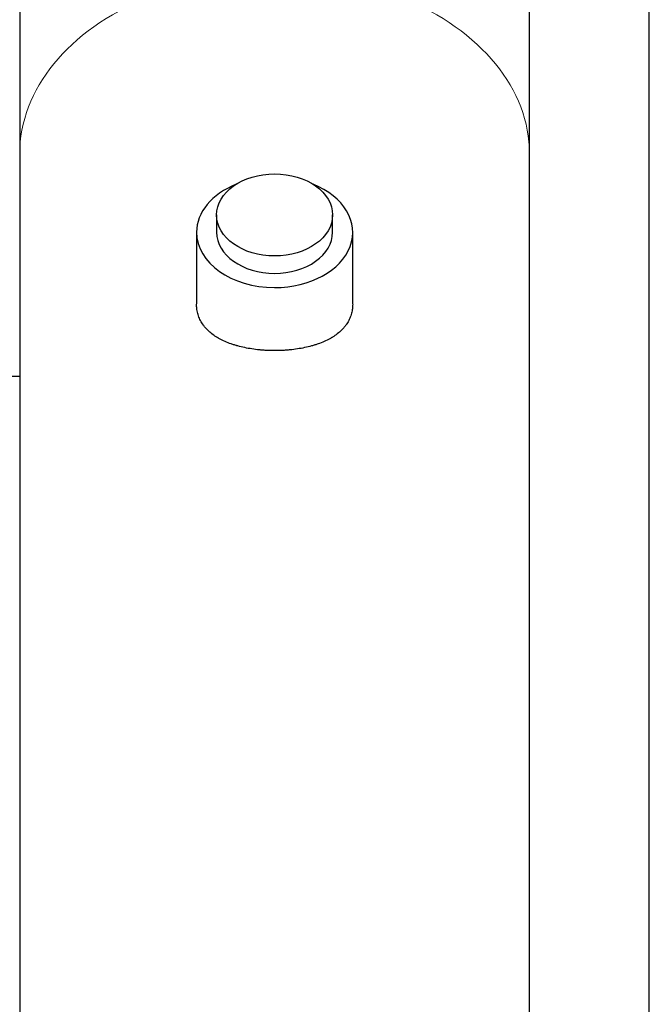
# Model space of a CAD drawing. Header units: inches. Extents: x 0 to 20790, y -12 to 14700.
# Tile 369 of 436: x 14276 to 14417, y 10004 to 10224. Entities that reach past the tile are written whole.
import ezdxf

# ---------------------------------------------------------------- set-up
doc = ezdxf.new("R2010")
doc.units = ezdxf.units.IN
doc.layers.add('1', color=7, linetype='Continuous', true_color=0xffffff)
doc.layers.add('254', color=7, linetype='Continuous', true_color=0xffffff)
doc.styles.add('latin_extended', font='simplex.shx')
doc.dimstyles.get("Standard").update_dxf_attribs({"dimtxt": 0.18, "dimasz": 0.18, "dimexe": 0.18, "dimexo": 0.0625, "dimgap": 0.09, "dimtad": 0, "dimtih": 1, "dimtoh": 1, "dimdec": 4, "dimzin": 0, "dimdsep": 46, "dimtxsty": 'Standard', "dimcen": 0.09, "dimadec": 0, "dimazin": 0, "dimtfac": 1, "dimtdec": 4, "dimtofl": 0, "dimtmove": 0, "dimatfit": 3, "dimfxl": 1, "dimtolj": 1, "dimtzin": 0, "dimarcsym": 0})

# ---------------------------------------------------------------- blocks, each defined once
blk = doc.blocks.new('_U7')
at = {"layer": '254', "color": 3, "linetype": 'Continuous', "lineweight": 13, "transparency": 16777216}
for p, q in [((13904.1, 12440.96), (13904.1, 12953.96)), ((14417.1, 9634.46), (14417.1, 12953.96)), ((14026.6, 12918.96), (14294.6, 12918.96))]:
    blk.add_line(p, q, dxfattribs=at)
at = {"layer": '254', "color": 3, "transparency": 16777216}
for points in [[(14026.6, 12939.38), (14026.6, 12898.55), (13904.1, 12918.96)], [(14294.6, 12898.55), (14294.6, 12939.38), (14417.1, 12918.96)]]:
    blk.add_solid(points, dxfattribs=at)
at = {"layer": 'Defpoints', "color": 0, "transparency": 16777216}
for p in [(14417.1, 12918.96), (13904.1, 12405.96), (14417.1, 9599.46)]:
    blk.add_point(p, dxfattribs=at)
at = {"layer": '254', "color": 2, "lineweight": 13, "transparency": 16777216, "insert": (13984.3, 13102.71), "char_height": 122.5, "attachment_point": 1, "style": 'latin_extended'}
blk.add_mtext('\\A1;513', dxfattribs=at)

msp = doc.modelspace()

# ---------------------------------------------------------------- linework, layer by layer
at = {"layer": '1', "color": 2, "linetype": 'Continuous', "lineweight": 25}
for p, q in [((14417.097, 9956.247), (14417.097, 10359.463)), ((14275.947, 10194.379), (14275.947, 9972.482)), ((14390.247, 9972.482), (14390.247, 10194.379)), ((14320.097, 10180.696), (14320.097, 10176.807)), ((14346.097, 10176.807), (14346.097, 10180.696)), ((14315.597, 10176.807), (14315.597, 10160.755)), ((14350.597, 10160.768), (14350.597, 10176.807)), ((14275.951, 10144.463), (14247.097, 10144.463))]:
    msp.add_line(p, q, dxfattribs=at)
at = {"layer": '1', "color": 110, "linetype": 'Continuous', "lineweight": 13}
msp.add_ellipse((14333.097, 10194.379), major_axis=(57.15, 0), ratio=0.7071068, start_param=0, end_param=3.1415927, dxfattribs=at)
at = {"layer": '1', "color": 2, "linetype": 'Continuous', "lineweight": 25}
msp.add_ellipse((14333.097, 10180.696), major_axis=(13, 0), ratio=0.7071068, dxfattribs=at)
for major_axis, start_param, end_param in [((-17.5, 0), 5.2277084, 6.2831853), ((-17.5, 0), 1.5707963, 4.1970696), ((-17.5, 0), 0, 1.5707963), ((-13, 0), 0, 1.5707963), ((-13, 0), 1.5707963, 3.1415927)]:
    msp.add_ellipse((14333.097, 10176.807), major_axis=major_axis, ratio=0.7071068, start_param=start_param, end_param=end_param, dxfattribs=at)
for points, knots in [([(14275.947, 10315.294), (14275.947, 10303.963), (14275.947, 10281.788), (14275.947, 10249.461), (14275.947, 10219.647), (14275.947, 10202.414), (14275.947, 10194.379)], [0, 0, 0, 0, 0.2499937, 0.5000003, 0.7500063, 1, 1, 1, 1]), ([(14390.247, 10194.379), (14390.247, 10202.414), (14390.247, 10219.647), (14390.247, 10249.461), (14390.247, 10281.788), (14390.247, 10303.963), (14390.247, 10315.294)], [0, 0, 0, 0, 0.2499937, 0.4999997, 0.7500063, 1, 1, 1, 1]), ([(14350.597, 10160.713), (14350.597, 10160.516), (14350.59, 10160.321), (14350.569, 10160.026), (14350.556, 10159.876), (14350.539, 10159.726), (14350.526, 10159.627), (14350.52, 10159.577), (14350.456, 10159.132), (14350.37, 10158.748), (14350.145, 10158.002), (14350.006, 10157.641), (14349.673, 10156.939), (14349.479, 10156.599), (14349.231, 10156.227), (14349.203, 10156.186), (14349.146, 10156.104), (14349.117, 10156.064), (14349.029, 10155.942), (14348.848, 10155.701), (14348.655, 10155.469), (14348.25, 10155.015), (14347.957, 10154.727), (14347.325, 10154.177), (14346.986, 10153.915), (14346.443, 10153.541), (14346.256, 10153.419), (14346.015, 10153.271), (14345.967, 10153.242), (14345.869, 10153.183), (14345.722, 10153.096), (14345.572, 10153.012), (14345.068, 10152.734), (14344.647, 10152.527), (14343.771, 10152.141), (14343.316, 10151.961), (14342.607, 10151.712), (14342.366, 10151.632), (14341.998, 10151.517), (14341.875, 10151.48), (14341.625, 10151.407), (14341.499, 10151.371), (14340.864, 10151.195), (14340.346, 10151.07), (14339.292, 10150.848), (14338.755, 10150.752), (14337.663, 10150.585), (14337.108, 10150.515), (14336.401, 10150.445), (14336.188, 10150.426), (14335.974, 10150.408), (14335.831, 10150.396), (14335.759, 10150.391), (14335.4, 10150.364), (14335.113, 10150.347), (14334.252, 10150.305), (14333.678, 10150.291), (14332.531, 10150.29), (14331.959, 10150.304), (14331.1, 10150.346), (14330.814, 10150.363), (14330.385, 10150.394), (14330.242, 10150.406), (14330.028, 10150.424), (14329.956, 10150.43), (14329.813, 10150.444), (14329.742, 10150.45), (14329.103, 10150.513), (14328.546, 10150.583), (14327.451, 10150.75), (14326.913, 10150.846), (14325.858, 10151.068), (14325.34, 10151.193), (14324.769, 10151.35), (14324.705, 10151.368), (14324.579, 10151.404), (14324.391, 10151.458), (14323.957, 10151.59), (14323.596, 10151.709), (14322.886, 10151.959), (14322.43, 10152.138), (14321.553, 10152.525), (14321.132, 10152.732), (14320.627, 10153.009), (14320.477, 10153.094), (14320.329, 10153.181), (14320.232, 10153.239), (14320.183, 10153.269), (14319.942, 10153.417), (14319.755, 10153.538), (14319.212, 10153.912), (14318.874, 10154.174), (14318.242, 10154.723), (14317.949, 10155.011), (14317.545, 10155.463), (14317.416, 10155.618), (14317.231, 10155.855), (14317.141, 10155.975), (14317.054, 10156.097), (14316.997, 10156.179), (14316.969, 10156.22), (14316.719, 10156.592), (14316.525, 10156.932), (14316.192, 10157.633), (14316.052, 10157.994), (14315.827, 10158.737), (14315.741, 10159.12), (14315.67, 10159.612), (14315.651, 10159.76), (14315.636, 10159.911), (14315.627, 10160.011), (14315.623, 10160.062), (14315.605, 10160.311), (14315.597, 10160.512), (14315.597, 10160.713)], [0, 0, 0, 0, 0.0151354, 0.0151354, 0.0229533, 0.0268622, 0.0268622, 0.0307712, 0.0307712, 0.0620427, 0.0620427, 0.0933142, 0.0933142, 0.1245857, 0.1245857, 0.1284946, 0.1284946, 0.1324035, 0.1324035, 0.1402214, 0.1558572, 0.1558572, 0.1871287, 0.1871287, 0.2184002, 0.2184002, 0.2340359, 0.2340359, 0.2379448, 0.2379448, 0.2418538, 0.2496716, 0.2496716, 0.2809431, 0.2809431, 0.3122146, 0.3122146, 0.3278504, 0.3278504, 0.3356683, 0.3356683, 0.3434861, 0.3434861, 0.3747576, 0.3747576, 0.4060291, 0.4060291, 0.4373006, 0.4373006, 0.4451185, 0.4490275, 0.4490275, 0.4529364, 0.4529364, 0.4685721, 0.4685721, 0.4998436, 0.4998436, 0.5311151, 0.5311151, 0.5467509, 0.5467509, 0.5545688, 0.5545688, 0.5584777, 0.5584777, 0.5623866, 0.5623866, 0.5936581, 0.5936581, 0.6249296, 0.6249296, 0.6562011, 0.6562011, 0.6601101, 0.6601101, 0.664019, 0.6718369, 0.6874726, 0.6874726, 0.7187441, 0.7187441, 0.7500156, 0.7500156, 0.7578335, 0.7617424, 0.7617424, 0.7656514, 0.7656514, 0.7812871, 0.7812871, 0.8125586, 0.8125586, 0.8438301, 0.8438301, 0.8594659, 0.8594659, 0.8672838, 0.8711927, 0.8711927, 0.8751016, 0.8751016, 0.9063731, 0.9063731, 0.9376446, 0.9376446, 0.9689161, 0.9689161, 0.976734, 0.9806429, 0.9806429, 0.9845519, 0.9845519, 1, 1, 1, 1])]:
    msp.add_open_spline(points, degree=3, knots=knots, dxfattribs=at)

# ---------------------------------------------------------------- dimensions: what is measured, and where the dimension line sits
at = {"layer": '254', "color": 2, "linetype": 'Continuous', "lineweight": 13}
dim = msp.add_linear_dim(base=(14417.097, 12918.963), p1=(13904.097, 12405.963), p2=(14417.097, 9599.463), dimstyle='Standard', override={"dimscale": 35, "dimtxt": 3.5, "dimasz": 3.5, "dimexe": 1, "dimexo": 1, "dimgap": 1.75, "dimtad": 1, "dimtih": 1, "dimtoh": 0, "dimdec": 2, "dimlfac": 1, "dimzin": 8, "dimdsep": 46, "dimlunit": 2, "dimtxsty": 'latin_extended', "dimsah": 1, "dimse1": 0, "dimse2": 0, "dimsd1": 0, "dimsd2": 0, "dimclrd": 3, "dimclre": 3, "dimclrt": 2, "dimtol": 0, "dimtm": -0.1, "dimtfac": 0.714286, "dimtdec": 3, "dimtofl": 1, "dimtmove": 0, "dimtzin": 8, "dimlwd": 13, "dimlwe": 13}, dxfattribs=at)
dim.commit()
dim.dimension.update_dxf_attribs({"geometry": '_U7', "text_midpoint": (14130.138, 12918.963), "dimtype": 160})

doc.saveas('drawing.dxf')
